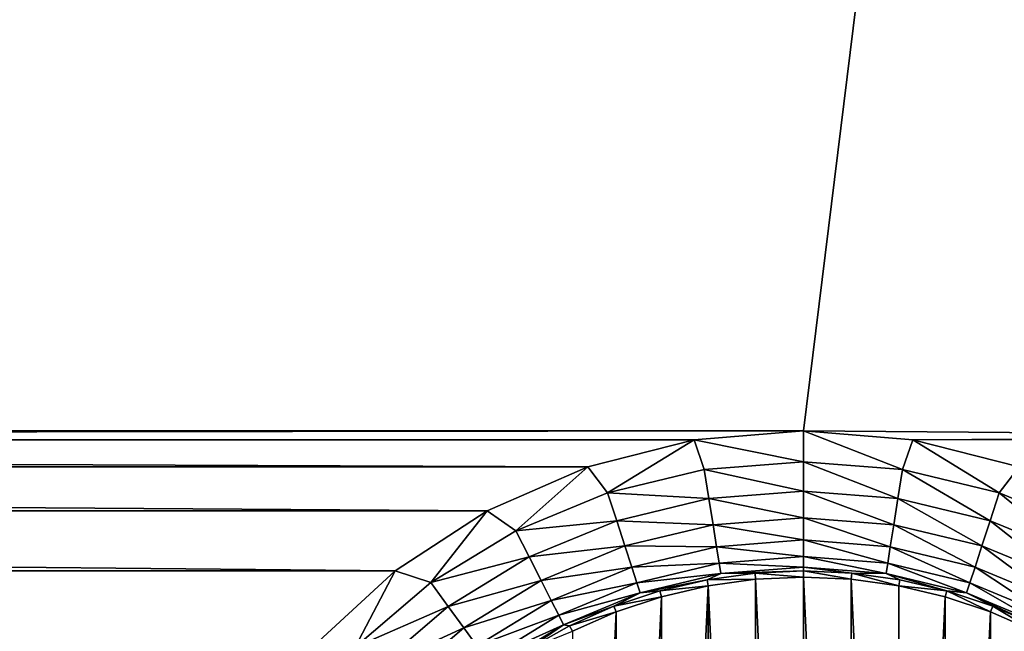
# Model space of a CAD drawing. Header units: metres. Extents: x -206 to 75, y -104 to 104.
# Tile 915 of 1056: x 19.41 to 26.43, y -21.69 to -17.32. Entities that reach past the tile are written whole.
import ezdxf

# ---------------------------------------------------------------- set-up
doc = ezdxf.new("R2010")
doc.units = ezdxf.units.M
doc.layers.add('solid_01_1-CONSUMER_THERM_B_125288', color=7, linetype='CONTINUOUS')

msp = doc.modelspace()

# ---------------------------------------------------------------- linework, layer by layer
at = {"layer": 'solid_01_1-CONSUMER_THERM_B_125288'}
for points in [[(-27.776106, 66.214066), (28.050987, 67.836098), (-27.757145, -66.232315)], [(28.050987, 67.836098), (-27.757065, -66.785934), (-27.757145, -66.232315)], [(28.050987, 67.836098), (27.851068, 67.319839), (-27.757065, -66.785934)], [(27.851068, 67.319839), (27.74942, 66.775635), (-27.757065, -66.785934)], [(27.74942, 66.775635), (-28.058632, -67.846397), (-27.858715, -67.330139)], [(27.74942, 66.775635), (27.749498, 66.222015), (-28.058632, -67.846397)], [(27.74942, 66.775635), (-27.858715, -67.330139), (-27.757065, -66.785934)], [(27.749498, 66.222015), (27.768459, -66.224365), (-28.058632, -67.846397)], [(-37.500069, 41.072453, 108.410858), (37.499931, 41.072487, 108.410858), (-37.500031, -41.072514, 108.410858)], [(37.499931, 41.072487, 108.410858), (37.499969, -41.072479, 108.410858), (-37.500031, -41.072514, 108.410858)], [(-42.500034, -37.500031, 108.5), (42.499931, 37.500008, 108.5), (-42.500069, 37.499969, 108.5)], [(-42.500034, -37.500031, 108.5), (42.499966, -37.499992, 108.5), (42.499931, 37.500008, 108.5)], [(24.999941, 20.258688, 6), (-25.000059, 20.258665, 6), (-30.00004, -20.300026, 6)], [(-25.00004, -20.258713, 6), (24.999941, 20.258688, 6), (-30.00004, -20.300026, 6)], [(-25.00004, -20.258713, 6), (29.999941, 20.300001, 6), (24.999941, 20.258688, 6)], [(-25.00004, -20.258713, 6), (24.99996, -20.25869, 6), (29.999941, 20.300001, 6)], [(24.99996, -20.25869, 6), (29.99996, -20.299997, 6), (29.999941, 20.300001, 6)], [(-25.00004, -20.258713, 6), (-24.219543, -20.323395, 6), (24.99996, -20.25869, 6)], [(-24.219543, -20.323395, 6), (24.220003, -20.323282, 6), (24.99996, -20.25869, 6)], [(24.99996, -20.478907, 6.024549), (24.99996, -20.25869, 6), (24.220003, -20.323282, 6)], [(25.780457, -20.323372, 6), (29.99996, -20.299997, 6), (24.99996, -20.25869, 6)], [(25.707214, -20.534569, 6.024549), (25.780457, -20.323372, 6), (24.99996, -20.25869, 6)], [(24.99996, -20.478907, 6.024549), (25.707214, -20.534569, 6.024549), (24.99996, -20.25869, 6)], [(25.780457, -20.323372, 6), (38.999958, -20.299994, 6), (29.99996, -20.299997, 6)], [(25.780457, -20.323372, 6), (26.539579, -20.515627, 6), (38.999958, -20.299994, 6)], [(-24.219543, -20.323395, 6), (23.460878, -20.515444, 6), (24.220003, -20.323282, 6)], [(-24.219543, -20.323395, 6), (-23.460421, -20.51565, 6), (23.460878, -20.515444, 6)], [(23.602865, -20.700186, 6.024549), (24.220003, -20.323282, 6), (23.460878, -20.515444, 6)], [(23.602865, -20.700186, 6.024549), (24.292704, -20.534569, 6.024549), (24.220003, -20.323282, 6)], [(24.292704, -20.534569, 6.024549), (24.99996, -20.478907, 6.024549), (24.220003, -20.323282, 6)], [(25.707214, -20.534569, 6.024549), (26.397055, -20.700184, 6.024549), (25.780457, -20.323372, 6)], [(26.397055, -20.700184, 6.024549), (26.539579, -20.515627, 6), (25.780457, -20.323372, 6)], [(24.292704, -20.534569, 6.024549), (24.99996, -20.68952, 6.097567), (24.99996, -20.478907, 6.024549)], [(25.674267, -20.742588, 6.097567), (25.707214, -20.534569, 6.024549), (24.99996, -20.478907, 6.024549)], [(25.674267, -20.742588, 6.097567), (24.99996, -20.478907, 6.024549), (24.99996, -20.68952, 6.097567)], [(-23.460421, -20.51565, 6), (22.743719, -20.829941, 6), (23.460878, -20.515444, 6)], [(-23.460421, -20.51565, 6), (-22.743298, -20.830233, 6), (22.743719, -20.829941, 6)], [(22.947426, -20.971678, 6.024549), (23.460878, -20.515444, 6), (22.743719, -20.829941, 6)], [(22.947426, -20.971678, 6.024549), (23.602865, -20.700186, 6.024549), (23.460878, -20.515444, 6)], [(24.325651, -20.74259, 6.097567), (24.292704, -20.534569, 6.024549), (23.602865, -20.700186, 6.024549)], [(24.325651, -20.74259, 6.097567), (24.99996, -20.68952, 6.097567), (24.292704, -20.534569, 6.024549)], [(26.331972, -20.90049, 6.097567), (25.707214, -20.534569, 6.024549), (25.674267, -20.742588, 6.097567)], [(26.331972, -20.90049, 6.097567), (26.397055, -20.700184, 6.024549), (25.707214, -20.534569, 6.024549)], [(26.397055, -20.700184, 6.024549), (27.052494, -20.971676, 6.024549), (26.539579, -20.515627, 6)], [(23.667948, -20.90049, 6.097567), (23.602865, -20.700186, 6.024549), (22.947426, -20.971678, 6.024549)], [(24.325651, -20.74259, 6.097567), (23.602865, -20.700186, 6.024549), (23.667948, -20.90049, 6.097567)], [(24.325651, -20.74259, 6.097567), (24.99996, -20.878725, 6.215427), (24.99996, -20.68952, 6.097567)], [(24.99996, -20.68952, 6.097567), (24.99996, -20.878725, 6.215427), (25.644669, -20.929464, 6.215427)], [(25.674267, -20.742588, 6.097567), (24.99996, -20.68952, 6.097567), (25.644669, -20.929464, 6.215427)], [(26.956877, -21.159334, 6.097567), (26.397055, -20.700184, 6.024549), (26.331972, -20.90049, 6.097567)], [(26.956877, -21.159334, 6.097567), (27.052494, -20.971676, 6.024549), (26.397055, -20.700184, 6.024549)], [(24.325651, -20.74259, 6.097567), (23.667948, -20.90049, 6.097567), (24.355249, -20.929466, 6.215427)], [(24.325651, -20.74259, 6.097567), (24.355249, -20.929466, 6.215427), (24.99996, -20.878725, 6.215427)], [(25.674267, -20.742588, 6.097567), (25.644669, -20.929464, 6.215427), (26.273504, -21.080435, 6.215427)], [(26.331972, -20.90049, 6.097567), (25.674267, -20.742588, 6.097567), (26.273504, -21.080435, 6.215427)], [(-22.743298, -20.830233, 6), (22.088104, -21.258194, 6), (22.743719, -20.829941, 6)], [(-22.743298, -20.830233, 6), (-22.087736, -21.258564, 6), (22.088104, -21.258194, 6)], [(22.342527, -21.34236, 6.024549), (22.743719, -20.829941, 6), (22.088104, -21.258194, 6)], [(22.342527, -21.34236, 6.024549), (22.947426, -20.971678, 6.024549), (22.743719, -20.829941, 6)], [(23.667948, -20.90049, 6.097567), (22.947426, -20.971678, 6.024549), (23.043043, -21.159334, 6.097567)], [(23.667948, -20.90049, 6.097567), (23.043043, -21.159334, 6.097567), (23.726416, -21.080435, 6.215427)], [(23.667948, -20.90049, 6.097567), (23.726416, -21.080435, 6.215427), (24.355249, -20.929466, 6.215427)], [(24.355249, -20.929466, 6.215427), (23.726416, -21.080435, 6.215427), (24.38003, -21.085911, 6.372272)], [(24.355249, -20.929466, 6.215427), (24.99996, -21.037123, 6.372272), (24.99996, -20.878725, 6.215427)], [(24.355249, -20.929466, 6.215427), (24.38003, -21.085911, 6.372272), (24.99996, -21.037123, 6.372272)], [(24.99996, -20.878725, 6.215427), (24.99996, -21.037123, 6.372272), (25.61989, -21.085911, 6.372272)], [(25.644669, -20.929464, 6.215427), (24.99996, -20.878725, 6.215427), (25.61989, -21.085911, 6.372272)], [(25.644669, -20.929464, 6.215427), (25.61989, -21.085911, 6.372272), (26.224556, -21.231079, 6.372272)], [(26.273504, -21.080435, 6.215427), (25.644669, -20.929464, 6.215427), (26.224556, -21.231079, 6.372272)], [(26.331972, -20.90049, 6.097567), (26.273504, -21.080435, 6.215427), (26.870979, -21.327917, 6.215427)], [(26.956877, -21.159334, 6.097567), (26.331972, -20.90049, 6.097567), (26.870979, -21.327917, 6.215427)], [(23.043043, -21.159334, 6.097567), (22.947426, -20.971678, 6.024549), (22.342527, -21.34236, 6.024549)], [(24.38003, -21.085911, 6.372272), (24.99996, -21.156837, 6.560308), (24.99996, -21.037123, 6.372272)], [(24.99996, -21.037123, 6.372272), (24.99996, -21.156837, 6.560308), (25.601162, -21.204153, 6.560308)], [(25.61989, -21.085911, 6.372272), (24.99996, -21.037123, 6.372272), (25.601162, -21.204153, 6.560308)], [(23.043043, -21.159334, 6.097567), (23.128941, -21.327919, 6.215427), (23.726416, -21.080435, 6.215427)], [(23.726416, -21.080435, 6.215427), (23.128941, -21.327919, 6.215427), (23.775362, -21.231079, 6.372272)], [(23.726416, -21.080435, 6.215427), (23.775362, -21.231079, 6.372272), (24.38003, -21.085911, 6.372272)], [(24.38003, -21.085911, 6.372272), (23.775362, -21.231079, 6.372272), (24.398756, -21.204153, 6.560308)], [(24.38003, -21.085911, 6.372272), (24.398756, -21.204153, 6.560308), (24.99996, -21.156837, 6.560308)], [(25.61989, -21.085911, 6.372272), (25.601162, -21.204153, 6.560308), (26.187563, -21.344934, 6.560308)], [(26.224556, -21.231079, 6.372272), (25.61989, -21.085911, 6.372272), (26.187563, -21.344934, 6.560308)], [(26.273504, -21.080435, 6.215427), (26.224556, -21.231079, 6.372272), (26.799068, -21.469049, 6.372272)], [(26.870979, -21.327917, 6.215427), (26.273504, -21.080435, 6.215427), (26.799068, -21.469049, 6.372272)], [(23.043043, -21.159334, 6.097567), (22.342527, -21.34236, 6.024549), (22.466324, -21.512749, 6.097567)], [(23.043043, -21.159334, 6.097567), (22.466324, -21.512749, 6.097567), (23.128941, -21.327919, 6.215427)], [(23.775362, -21.231079, 6.372272), (23.812357, -21.344936, 6.560308), (24.398756, -21.204153, 6.560308)], [(24.398756, -21.204153, 6.560308), (23.812357, -21.344936, 6.560308), (24.410503, -21.278316, 6.770193)], [(24.398756, -21.204153, 6.560308), (24.99996, -21.231926, 6.770193), (24.99996, -21.156837, 6.560308)], [(24.398756, -21.204153, 6.560308), (24.410503, -21.278316, 6.770193), (24.99996, -21.231926, 6.770193)], [(24.99996, -21.156837, 6.560308), (24.99996, -21.231926, 6.770193), (25.589417, -21.278316, 6.770193)], [(25.601162, -21.204153, 6.560308), (24.99996, -21.156837, 6.560308), (25.589417, -21.278316, 6.770193)], [(25.601162, -21.204153, 6.560308), (25.589417, -21.278316, 6.770193), (26.164358, -21.416348, 6.770193)], [(26.187563, -21.344934, 6.560308), (25.601162, -21.204153, 6.560308), (26.164358, -21.416348, 6.770193)], [(-22.087736, -21.258564, 6), (21.511923, -21.788519, 6), (22.088104, -21.258194, 6)], [(-22.087736, -21.258564, 6), (-21.511618, -21.788958, 6), (21.511923, -21.788519, 6)], [(21.803064, -21.803106, 6.024549), (22.088104, -21.258194, 6), (21.511923, -21.788519, 6)], [(21.803064, -21.803106, 6.024549), (22.342527, -21.34236, 6.024549), (22.088104, -21.258194, 6)], [(23.128941, -21.327919, 6.215427), (23.200851, -21.469051, 6.372272), (23.775362, -21.231079, 6.372272)], [(23.775362, -21.231079, 6.372272), (23.200851, -21.469051, 6.372272), (23.812357, -21.344936, 6.560308)], [(23.812357, -21.344936, 6.560308), (23.83556, -21.416349, 6.770193), (24.410503, -21.278316, 6.770193)], [(24.410503, -21.278316, 6.770193), (23.83556, -21.416349, 6.770193), (24.31249, -21.322355, 6.991273)], [(24.31249, -21.322355, 6.991273), (24.659086, -21.31811, 12), (24.654753, -21.274611, 6.991273)], [(24.410503, -21.278316, 6.770193), (24.31249, -21.322355, 6.991273), (24.654753, -21.274611, 6.991273)], [(24.410503, -21.278316, 6.770193), (24.99996, -21.258652, 6.991273), (24.99996, -21.231926, 6.770193)], [(24.410503, -21.278316, 6.770193), (24.654753, -21.274611, 6.991273), (24.99996, -21.258652, 6.991273)], [(24.654753, -21.274611, 6.991273), (24.99996, -21.302362, 12), (24.99996, -21.258652, 6.991273)], [(24.654753, -21.274611, 6.991273), (24.659086, -21.31811, 12), (24.99996, -21.302362, 12)], [(24.99996, -21.231926, 6.770193), (24.99996, -21.258652, 6.991273), (25.345167, -21.274611, 6.991273)], [(25.589417, -21.278316, 6.770193), (24.99996, -21.231926, 6.770193), (25.345167, -21.274611, 6.991273)], [(24.99996, -21.258652, 6.991273), (24.99996, -21.302362, 12), (25.34083, -21.31811, 12)], [(25.345167, -21.274611, 6.991273), (24.99996, -21.258652, 6.991273), (25.34083, -21.31811, 12)], [(25.345167, -21.274611, 6.991273), (25.34083, -21.31811, 12), (25.679596, -21.365356, 12)], [(25.687456, -21.322359, 6.991273), (25.345167, -21.274611, 6.991273), (25.679596, -21.365356, 12)], [(25.589417, -21.278316, 6.770193), (25.345167, -21.274611, 6.991273), (25.687456, -21.322359, 6.991273)], [(25.589417, -21.278316, 6.770193), (25.687456, -21.322359, 6.991273), (26.023844, -21.401478, 6.991273)], [(26.164358, -21.416348, 6.770193), (25.589417, -21.278316, 6.770193), (26.023844, -21.401478, 6.991273)], [(26.224556, -21.231079, 6.372272), (26.187563, -21.344934, 6.560308), (26.744719, -21.575716, 6.560308)], [(26.799068, -21.469049, 6.372272), (26.224556, -21.231079, 6.372272), (26.744719, -21.575716, 6.560308)], [(22.466324, -21.512749, 6.097567), (22.342527, -21.34236, 6.024549), (21.803064, -21.803106, 6.024549)], [(22.466324, -21.512749, 6.097567), (22.577536, -21.665821, 6.215427), (23.128941, -21.327919, 6.215427)], [(23.128941, -21.327919, 6.215427), (22.577536, -21.665821, 6.215427), (23.200851, -21.469051, 6.372272)], [(23.200851, -21.469051, 6.372272), (23.255201, -21.575718, 6.560308), (23.812357, -21.344936, 6.560308)], [(23.812357, -21.344936, 6.560308), (23.255201, -21.575718, 6.560308), (23.83556, -21.416349, 6.770193)], [(23.83556, -21.416349, 6.770193), (23.976093, -21.401474, 6.991273), (24.31249, -21.322355, 6.991273)], [(23.976093, -21.401474, 6.991273), (24.320305, -21.365362, 12), (24.31249, -21.322355, 6.991273)], [(24.31249, -21.322355, 6.991273), (24.320305, -21.365362, 12), (24.659086, -21.31811, 12)], [(24.659086, -21.31811, 12), (24.320305, -21.365362, 12), (24.659094, -28.681892, 12)], [(24.659086, -21.31811, 12), (24.999964, -28.697639, 12), (24.99996, -21.302362, 12)], [(24.659086, -21.31811, 12), (24.659094, -28.681892, 12), (24.999964, -28.697639, 12)], [(25.340837, -28.68189, 12), (25.34083, -21.31811, 12), (24.99996, -21.302362, 12)], [(24.999964, -28.697639, 12), (25.340837, -28.68189, 12), (24.99996, -21.302362, 12)], [(25.679619, -28.63464, 12), (25.679596, -21.365356, 12), (25.34083, -21.31811, 12)], [(25.340837, -28.68189, 12), (25.679619, -28.63464, 12), (25.34083, -21.31811, 12)], [(26.023844, -21.401478, 6.991273), (25.687456, -21.322359, 6.991273), (25.679596, -21.365356, 12)], [(26.187563, -21.344934, 6.560308), (26.164358, -21.416348, 6.770193), (26.71063, -21.64262, 6.770193)], [(26.744719, -21.575716, 6.560308), (26.187563, -21.344934, 6.560308), (26.71063, -21.64262, 6.770193)], [(23.255201, -21.575718, 6.560308), (23.289289, -21.642622, 6.770193), (23.83556, -21.416349, 6.770193)], [(23.83556, -21.416349, 6.770193), (23.289289, -21.642622, 6.770193), (23.64843, -21.511295, 6.991273)], [(23.64843, -21.511295, 6.991273), (23.987877, -21.443562, 12), (23.976093, -21.401474, 6.991273)], [(23.83556, -21.416349, 6.770193), (23.64843, -21.511295, 6.991273), (23.976093, -21.401474, 6.991273)], [(23.976093, -21.401474, 6.991273), (23.987877, -21.443562, 12), (24.320305, -21.365362, 12)], [(24.320305, -21.365362, 12), (23.987877, -21.443562, 12), (23.987919, -28.55645, 12)], [(24.320305, -21.365362, 12), (23.987919, -28.55645, 12), (24.320328, -28.634644, 12)], [(24.320305, -21.365362, 12), (24.320328, -28.634644, 12), (24.659094, -28.681892, 12)], [(25.679619, -28.63464, 12), (26.012003, -21.44355, 12), (25.679596, -21.365356, 12)], [(26.023844, -21.401478, 6.991273), (25.679596, -21.365356, 12), (26.012003, -21.44355, 12)], [(26.023844, -21.401478, 6.991273), (26.012003, -21.44355, 12), (26.335381, -21.551941, 12)], [(26.351507, -21.511303, 6.991273), (26.023844, -21.401478, 6.991273), (26.335381, -21.551941, 12)], [(26.164358, -21.416348, 6.770193), (26.023844, -21.401478, 6.991273), (26.351507, -21.511303, 6.991273)], [(26.164358, -21.416348, 6.770193), (26.351507, -21.511303, 6.991273), (26.667637, -21.650888, 6.991273)], [(26.71063, -21.64262, 6.770193), (26.164358, -21.416348, 6.770193), (26.667637, -21.650888, 6.991273)], [(22.577536, -21.665821, 6.215427), (22.670639, -21.793966, 6.372272), (23.200851, -21.469051, 6.372272)], [(23.200851, -21.469051, 6.372272), (22.670639, -21.793966, 6.372272), (23.255201, -21.575718, 6.560308)], [(23.64843, -21.511295, 6.991273), (23.664503, -21.551956, 12), (23.987877, -21.443562, 12)], [(23.987877, -21.443562, 12), (23.664503, -21.551956, 12), (23.664541, -28.448059, 12)], [(23.987877, -21.443562, 12), (23.664541, -28.448059, 12), (23.987919, -28.55645, 12)], [(25.679619, -28.63464, 12), (26.012045, -28.556438, 12), (26.012003, -21.44355, 12)], [(26.012045, -28.556438, 12), (26.335381, -21.551941, 12), (26.012003, -21.44355, 12)], [(22.466324, -21.512749, 6.097567), (21.803064, -21.803106, 6.024549), (21.95199, -21.952032, 6.097567)], [(22.466324, -21.512749, 6.097567), (21.95199, -21.952032, 6.097567), (22.577536, -21.665821, 6.215427)], [(23.289289, -21.642622, 6.770193), (23.3323, -21.650881, 6.991273), (23.64843, -21.511295, 6.991273)], [(23.3323, -21.650881, 6.991273), (23.664503, -21.551956, 12), (23.64843, -21.511295, 6.991273)], [(23.3323, -21.650881, 6.991273), (23.351593, -21.690113, 12), (23.664503, -21.551956, 12)], [(23.664503, -21.551956, 12), (23.351593, -21.690113, 12), (23.351656, -28.309921, 12)], [(23.664503, -21.551956, 12), (23.351656, -28.309921, 12), (23.664541, -28.448059, 12)], [(26.012045, -28.556438, 12), (26.335421, -28.448044, 12), (26.335381, -21.551941, 12)], [(26.351507, -21.511303, 6.991273), (26.335381, -21.551941, 12), (26.648268, -21.690081, 12)], [(26.335421, -28.448044, 12), (26.648268, -21.690081, 12), (26.335381, -21.551941, 12)], [(26.667637, -21.650888, 6.991273), (26.351507, -21.511303, 6.991273), (26.648268, -21.690081, 12)], [(22.670639, -21.793966, 6.372272), (22.741005, -21.890818, 6.560308), (23.255201, -21.575718, 6.560308)], [(23.255201, -21.575718, 6.560308), (22.741005, -21.890818, 6.560308), (23.289289, -21.642622, 6.770193)], [(21.95199, -21.952032, 6.097567), (22.085779, -22.085821, 6.215427), (22.577536, -21.665821, 6.215427)], [(22.577536, -21.665821, 6.215427), (22.085779, -22.085821, 6.215427), (22.670639, -21.793966, 6.372272)], [(22.741005, -21.890818, 6.560308), (22.785141, -21.951565, 6.770193), (23.289289, -21.642622, 6.770193)], [(23.289289, -21.642622, 6.770193), (22.785141, -21.951565, 6.770193), (23.030396, -21.81904, 6.991273)], [(23.289289, -21.642622, 6.770193), (23.030396, -21.81904, 6.991273), (23.3323, -21.650881, 6.991273)], [(23.030396, -21.81904, 6.991273), (23.351593, -21.690113, 12), (23.3323, -21.650881, 6.991273)], [(26.335421, -28.448044, 12), (26.648331, -28.309889, 12), (26.648268, -21.690081, 12)]]:
    msp.add_3dface(points, dxfattribs=at)

doc.saveas('drawing.dxf')
